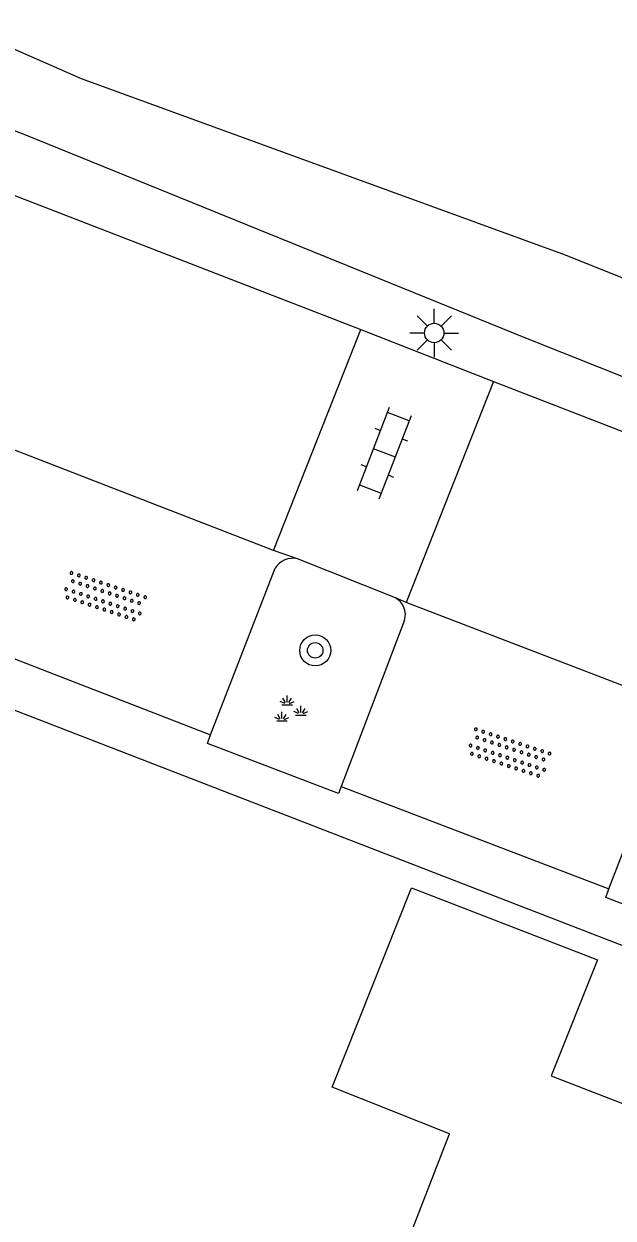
# Model space of a CAD drawing. Extents: x 136000 to 141014, y 402000 to 403500.
# Drawn here: x 139004.93 to 139020.12, y 402791.28 to 402822.06 of the extents above; entities that cross this region are included whole.
import ezdxf

# ---------------------------------------------------------------- set-up
doc = ezdxf.new("R2010")
doc.units = 0
for name, color, linetype in [('gg-bbg-hoofdgebouw', 7, 'Continuous'), ('gg-knt-verharding', 7, 'Continuous'), ('gg-knt-verharding nz', 7, 'Continuous'), ('gg-kntw-bovenkant insteek waterloop', 7, 'Continuous'), ('gt-symb-boom', 7, 'Continuous'), ('gt-symb-groenvak', 7, 'Continuous'), ('gt-symb-klinker verharding', 7, 'Continuous'), ('gt-symb-lichtmast', 7, 'Continuous'), ('gt-symb-overige verharding', 7, 'Continuous')]:
    doc.layers.add(name, color=color, linetype=linetype)

# ---------------------------------------------------------------- blocks, each defined once
blk = doc.blocks.new('gt0-OVH')
at = {"layer": 'gt-symb-overige verharding'}
for points in [[(-0.972, 0.298), (-0.967, 0.308), (-0.965, 0.319), (-0.966, 0.33), (-0.971, 0.34), (-0.978, 0.348), (-0.988, 0.353), (-0.999, 0.355), (-1.01, 0.354), (-1.02, 0.349), (-1.028, 0.342), (-1.033, 0.332), (-1.035, 0.321), (-1.034, 0.31), (-1.029, 0.3), (-1.022, 0.292), (-1.012, 0.287), (-1.001, 0.285), (-0.99, 0.286), (-0.98, 0.291)], [(-0.772, 0.298), (-0.767, 0.308), (-0.765, 0.319), (-0.766, 0.33), (-0.771, 0.34), (-0.778, 0.348), (-0.788, 0.353), (-0.799, 0.355), (-0.81, 0.354), (-0.82, 0.349), (-0.828, 0.342), (-0.833, 0.332), (-0.835, 0.321), (-0.834, 0.31), (-0.829, 0.3), (-0.822, 0.292), (-0.812, 0.287), (-0.801, 0.285), (-0.79, 0.286), (-0.78, 0.291)], [(-0.572, 0.298), (-0.567, 0.308), (-0.565, 0.319), (-0.566, 0.33), (-0.571, 0.34), (-0.578, 0.348), (-0.588, 0.353), (-0.599, 0.355), (-0.61, 0.354), (-0.62, 0.349), (-0.628, 0.342), (-0.633, 0.332), (-0.635, 0.321), (-0.634, 0.31), (-0.629, 0.3), (-0.622, 0.292), (-0.612, 0.287), (-0.601, 0.285), (-0.59, 0.286), (-0.58, 0.291)], [(-0.372, 0.298), (-0.367, 0.308), (-0.365, 0.319), (-0.366, 0.33), (-0.371, 0.34), (-0.378, 0.348), (-0.388, 0.353), (-0.399, 0.355), (-0.41, 0.354), (-0.42, 0.349), (-0.428, 0.342), (-0.433, 0.332), (-0.435, 0.321), (-0.434, 0.31), (-0.429, 0.3), (-0.422, 0.292), (-0.412, 0.287), (-0.401, 0.285), (-0.39, 0.286), (-0.38, 0.291)], [(-0.172, 0.298), (-0.167, 0.308), (-0.165, 0.319), (-0.166, 0.33), (-0.171, 0.34), (-0.178, 0.348), (-0.188, 0.353), (-0.199, 0.355), (-0.21, 0.354), (-0.22, 0.349), (-0.228, 0.342), (-0.233, 0.332), (-0.235, 0.321), (-0.234, 0.31), (-0.229, 0.3), (-0.222, 0.292), (-0.212, 0.287), (-0.201, 0.285), (-0.19, 0.286), (-0.18, 0.291)], [(0.028, 0.298), (0.033, 0.308), (0.035, 0.319), (0.034, 0.33), (0.029, 0.34), (0.022, 0.348), (0.012, 0.353), (0.001, 0.355), (-0.01, 0.354), (-0.02, 0.349), (-0.028, 0.342), (-0.033, 0.332), (-0.035, 0.321), (-0.034, 0.31), (-0.029, 0.3), (-0.022, 0.292), (-0.012, 0.287), (-0.001, 0.285), (0.01, 0.286), (0.02, 0.291)], [(0.228, 0.298), (0.233, 0.308), (0.235, 0.319), (0.234, 0.33), (0.229, 0.34), (0.222, 0.348), (0.212, 0.353), (0.201, 0.355), (0.19, 0.354), (0.18, 0.349), (0.172, 0.342), (0.167, 0.332), (0.165, 0.321), (0.166, 0.31), (0.171, 0.3), (0.178, 0.292), (0.188, 0.287), (0.199, 0.285), (0.21, 0.286), (0.22, 0.291)], [(0.428, 0.298), (0.433, 0.308), (0.435, 0.319), (0.434, 0.33), (0.429, 0.34), (0.422, 0.348), (0.412, 0.353), (0.401, 0.355), (0.39, 0.354), (0.38, 0.349), (0.372, 0.342), (0.367, 0.332), (0.365, 0.321), (0.366, 0.31), (0.371, 0.3), (0.378, 0.292), (0.388, 0.287), (0.399, 0.285), (0.41, 0.286), (0.42, 0.291)], [(0.628, 0.298), (0.633, 0.308), (0.635, 0.319), (0.634, 0.33), (0.629, 0.34), (0.622, 0.348), (0.612, 0.353), (0.601, 0.355), (0.59, 0.354), (0.58, 0.349), (0.572, 0.342), (0.567, 0.332), (0.565, 0.321), (0.566, 0.31), (0.571, 0.3), (0.578, 0.292), (0.588, 0.287), (0.599, 0.285), (0.61, 0.286), (0.62, 0.291)], [(0.828, 0.298), (0.833, 0.308), (0.835, 0.319), (0.834, 0.33), (0.829, 0.34), (0.822, 0.348), (0.812, 0.353), (0.801, 0.355), (0.79, 0.354), (0.78, 0.349), (0.772, 0.342), (0.767, 0.332), (0.765, 0.321), (0.766, 0.31), (0.771, 0.3), (0.778, 0.292), (0.788, 0.287), (0.799, 0.285), (0.81, 0.286), (0.82, 0.291)], [(1.028, 0.298), (1.033, 0.308), (1.035, 0.319), (1.034, 0.33), (1.029, 0.34), (1.022, 0.348), (1.012, 0.353), (1.001, 0.355), (0.99, 0.354), (0.98, 0.349), (0.972, 0.342), (0.967, 0.332), (0.965, 0.321), (0.966, 0.31), (0.971, 0.3), (0.978, 0.292), (0.988, 0.287), (0.999, 0.285), (1.01, 0.286), (1.02, 0.291)], [(-0.872, 0.106), (-0.867, 0.116), (-0.865, 0.126), (-0.866, 0.137), (-0.871, 0.147), (-0.878, 0.156), (-0.888, 0.161), (-0.899, 0.163), (-0.91, 0.162), (-0.92, 0.157), (-0.928, 0.15), (-0.933, 0.14), (-0.935, 0.129), (-0.934, 0.118), (-0.929, 0.108), (-0.922, 0.1), (-0.912, 0.095), (-0.901, 0.092), (-0.89, 0.094), (-0.88, 0.098)], [(-0.672, 0.106), (-0.667, 0.116), (-0.665, 0.126), (-0.666, 0.137), (-0.671, 0.147), (-0.678, 0.156), (-0.688, 0.161), (-0.699, 0.163), (-0.71, 0.162), (-0.72, 0.157), (-0.728, 0.15), (-0.733, 0.14), (-0.735, 0.129), (-0.734, 0.118), (-0.729, 0.108), (-0.722, 0.1), (-0.712, 0.095), (-0.701, 0.092), (-0.69, 0.094), (-0.68, 0.098)], [(-0.472, 0.106), (-0.467, 0.116), (-0.465, 0.126), (-0.466, 0.137), (-0.471, 0.147), (-0.478, 0.156), (-0.488, 0.161), (-0.499, 0.163), (-0.51, 0.162), (-0.52, 0.157), (-0.528, 0.15), (-0.533, 0.14), (-0.535, 0.129), (-0.534, 0.118), (-0.529, 0.108), (-0.522, 0.1), (-0.512, 0.095), (-0.501, 0.092), (-0.49, 0.094), (-0.48, 0.098)], [(-0.272, 0.106), (-0.267, 0.116), (-0.265, 0.126), (-0.266, 0.137), (-0.271, 0.147), (-0.278, 0.156), (-0.288, 0.161), (-0.299, 0.163), (-0.31, 0.162), (-0.32, 0.157), (-0.328, 0.15), (-0.333, 0.14), (-0.335, 0.129), (-0.334, 0.118), (-0.329, 0.108), (-0.322, 0.1), (-0.312, 0.095), (-0.301, 0.092), (-0.29, 0.094), (-0.28, 0.098)], [(-0.072, 0.106), (-0.067, 0.116), (-0.065, 0.126), (-0.066, 0.137), (-0.071, 0.147), (-0.078, 0.156), (-0.088, 0.161), (-0.099, 0.163), (-0.11, 0.162), (-0.12, 0.157), (-0.128, 0.15), (-0.133, 0.14), (-0.135, 0.129), (-0.134, 0.118), (-0.129, 0.108), (-0.122, 0.1), (-0.112, 0.095), (-0.101, 0.092), (-0.09, 0.094), (-0.08, 0.098)], [(0.128, 0.106), (0.133, 0.116), (0.135, 0.126), (0.134, 0.137), (0.129, 0.147), (0.122, 0.156), (0.112, 0.161), (0.101, 0.163), (0.09, 0.162), (0.08, 0.157), (0.072, 0.15), (0.067, 0.14), (0.065, 0.129), (0.066, 0.118), (0.071, 0.108), (0.078, 0.1), (0.088, 0.095), (0.099, 0.092), (0.11, 0.094), (0.12, 0.098)], [(0.328, 0.106), (0.333, 0.116), (0.335, 0.126), (0.334, 0.137), (0.329, 0.147), (0.322, 0.156), (0.312, 0.161), (0.301, 0.163), (0.29, 0.162), (0.28, 0.157), (0.272, 0.15), (0.267, 0.14), (0.265, 0.129), (0.266, 0.118), (0.271, 0.108), (0.278, 0.1), (0.288, 0.095), (0.299, 0.092), (0.31, 0.094), (0.32, 0.098)], [(0.528, 0.106), (0.533, 0.116), (0.535, 0.126), (0.534, 0.137), (0.529, 0.147), (0.522, 0.156), (0.512, 0.161), (0.501, 0.163), (0.49, 0.162), (0.48, 0.157), (0.472, 0.15), (0.467, 0.14), (0.465, 0.129), (0.466, 0.118), (0.471, 0.108), (0.478, 0.1), (0.488, 0.095), (0.499, 0.092), (0.51, 0.094), (0.52, 0.098)], [(0.728, 0.106), (0.733, 0.116), (0.735, 0.126), (0.734, 0.137), (0.729, 0.147), (0.722, 0.156), (0.712, 0.161), (0.701, 0.163), (0.69, 0.162), (0.68, 0.157), (0.672, 0.15), (0.667, 0.14), (0.665, 0.129), (0.666, 0.118), (0.671, 0.108), (0.678, 0.1), (0.688, 0.095), (0.699, 0.092), (0.71, 0.094), (0.72, 0.098)], [(0.928, 0.106), (0.933, 0.116), (0.935, 0.126), (0.934, 0.137), (0.929, 0.147), (0.922, 0.156), (0.912, 0.161), (0.901, 0.163), (0.89, 0.162), (0.88, 0.157), (0.872, 0.15), (0.867, 0.14), (0.865, 0.129), (0.866, 0.118), (0.871, 0.108), (0.878, 0.1), (0.888, 0.095), (0.899, 0.092), (0.91, 0.094), (0.92, 0.098)], [(-0.972, -0.142), (-0.967, -0.132), (-0.965, -0.121), (-0.966, -0.11), (-0.971, -0.1), (-0.978, -0.092), (-0.988, -0.087), (-0.999, -0.085), (-1.01, -0.086), (-1.02, -0.091), (-1.028, -0.098), (-1.033, -0.108), (-1.035, -0.119), (-1.034, -0.13), (-1.029, -0.14), (-1.022, -0.148), (-1.012, -0.153), (-1.001, -0.155), (-0.99, -0.154), (-0.98, -0.149)], [(-0.872, -0.334), (-0.867, -0.324), (-0.865, -0.314), (-0.866, -0.303), (-0.871, -0.293), (-0.878, -0.284), (-0.888, -0.279), (-0.899, -0.277), (-0.91, -0.278), (-0.92, -0.283), (-0.928, -0.29), (-0.933, -0.3), (-0.935, -0.311), (-0.934, -0.322), (-0.929, -0.332), (-0.922, -0.34), (-0.912, -0.345), (-0.901, -0.348), (-0.89, -0.346), (-0.88, -0.342)], [(-0.772, -0.142), (-0.767, -0.132), (-0.765, -0.121), (-0.766, -0.11), (-0.771, -0.1), (-0.778, -0.092), (-0.788, -0.087), (-0.799, -0.085), (-0.81, -0.086), (-0.82, -0.091), (-0.828, -0.098), (-0.833, -0.108), (-0.835, -0.119), (-0.834, -0.13), (-0.829, -0.14), (-0.822, -0.148), (-0.812, -0.153), (-0.801, -0.155), (-0.79, -0.154), (-0.78, -0.149)], [(-0.672, -0.334), (-0.667, -0.324), (-0.665, -0.314), (-0.666, -0.303), (-0.671, -0.293), (-0.678, -0.284), (-0.688, -0.279), (-0.699, -0.277), (-0.71, -0.278), (-0.72, -0.283), (-0.728, -0.29), (-0.733, -0.3), (-0.735, -0.311), (-0.734, -0.322), (-0.729, -0.332), (-0.722, -0.34), (-0.712, -0.345), (-0.701, -0.348), (-0.69, -0.346), (-0.68, -0.342)], [(-0.572, -0.142), (-0.567, -0.132), (-0.565, -0.121), (-0.566, -0.11), (-0.571, -0.1), (-0.578, -0.092), (-0.588, -0.087), (-0.599, -0.085), (-0.61, -0.086), (-0.62, -0.091), (-0.628, -0.098), (-0.633, -0.108), (-0.635, -0.119), (-0.634, -0.13), (-0.629, -0.14), (-0.622, -0.148), (-0.612, -0.153), (-0.601, -0.155), (-0.59, -0.154), (-0.58, -0.149)], [(-0.472, -0.334), (-0.467, -0.324), (-0.465, -0.314), (-0.466, -0.303), (-0.471, -0.293), (-0.478, -0.284), (-0.488, -0.279), (-0.499, -0.277), (-0.51, -0.278), (-0.52, -0.283), (-0.528, -0.29), (-0.533, -0.3), (-0.535, -0.311), (-0.534, -0.322), (-0.529, -0.332), (-0.522, -0.34), (-0.512, -0.345), (-0.501, -0.348), (-0.49, -0.346), (-0.48, -0.342)], [(-0.372, -0.142), (-0.367, -0.132), (-0.365, -0.121), (-0.366, -0.11), (-0.371, -0.1), (-0.378, -0.092), (-0.388, -0.087), (-0.399, -0.085), (-0.41, -0.086), (-0.42, -0.091), (-0.428, -0.098), (-0.433, -0.108), (-0.435, -0.119), (-0.434, -0.13), (-0.429, -0.14), (-0.422, -0.148), (-0.412, -0.153), (-0.401, -0.155), (-0.39, -0.154), (-0.38, -0.149)], [(-0.272, -0.334), (-0.267, -0.324), (-0.265, -0.314), (-0.266, -0.303), (-0.271, -0.293), (-0.278, -0.284), (-0.288, -0.279), (-0.299, -0.277), (-0.31, -0.278), (-0.32, -0.283), (-0.328, -0.29), (-0.333, -0.3), (-0.335, -0.311), (-0.334, -0.322), (-0.329, -0.332), (-0.322, -0.34), (-0.312, -0.345), (-0.301, -0.348), (-0.29, -0.346), (-0.28, -0.342)], [(-0.172, -0.142), (-0.167, -0.132), (-0.165, -0.121), (-0.166, -0.11), (-0.171, -0.1), (-0.178, -0.092), (-0.188, -0.087), (-0.199, -0.085), (-0.21, -0.086), (-0.22, -0.091), (-0.228, -0.098), (-0.233, -0.108), (-0.235, -0.119), (-0.234, -0.13), (-0.229, -0.14), (-0.222, -0.148), (-0.212, -0.153), (-0.201, -0.155), (-0.19, -0.154), (-0.18, -0.149)], [(-0.072, -0.334), (-0.067, -0.324), (-0.065, -0.314), (-0.066, -0.303), (-0.071, -0.293), (-0.078, -0.284), (-0.088, -0.279), (-0.099, -0.277), (-0.11, -0.278), (-0.12, -0.283), (-0.128, -0.29), (-0.133, -0.3), (-0.135, -0.311), (-0.134, -0.322), (-0.129, -0.332), (-0.122, -0.34), (-0.112, -0.345), (-0.101, -0.348), (-0.09, -0.346), (-0.08, -0.342)], [(0.028, -0.142), (0.033, -0.132), (0.035, -0.121), (0.034, -0.11), (0.029, -0.1), (0.022, -0.092), (0.012, -0.087), (0.001, -0.085), (-0.01, -0.086), (-0.02, -0.091), (-0.028, -0.098), (-0.033, -0.108), (-0.035, -0.119), (-0.034, -0.13), (-0.029, -0.14), (-0.022, -0.148), (-0.012, -0.153), (-0.001, -0.155), (0.01, -0.154), (0.02, -0.149)], [(0.128, -0.334), (0.133, -0.324), (0.135, -0.314), (0.134, -0.303), (0.129, -0.293), (0.122, -0.284), (0.112, -0.279), (0.101, -0.277), (0.09, -0.278), (0.08, -0.283), (0.072, -0.29), (0.067, -0.3), (0.065, -0.311), (0.066, -0.322), (0.071, -0.332), (0.078, -0.34), (0.088, -0.345), (0.099, -0.348), (0.11, -0.346), (0.12, -0.342)], [(0.228, -0.142), (0.233, -0.132), (0.235, -0.121), (0.234, -0.11), (0.229, -0.1), (0.222, -0.092), (0.212, -0.087), (0.201, -0.085), (0.19, -0.086), (0.18, -0.091), (0.172, -0.098), (0.167, -0.108), (0.165, -0.119), (0.166, -0.13), (0.171, -0.14), (0.178, -0.148), (0.188, -0.153), (0.199, -0.155), (0.21, -0.154), (0.22, -0.149)], [(0.328, -0.334), (0.333, -0.324), (0.335, -0.314), (0.334, -0.303), (0.329, -0.293), (0.322, -0.284), (0.312, -0.279), (0.301, -0.277), (0.29, -0.278), (0.28, -0.283), (0.272, -0.29), (0.267, -0.3), (0.265, -0.311), (0.266, -0.322), (0.271, -0.332), (0.278, -0.34), (0.288, -0.345), (0.299, -0.348), (0.31, -0.346), (0.32, -0.342)], [(0.428, -0.142), (0.433, -0.132), (0.435, -0.121), (0.434, -0.11), (0.429, -0.1), (0.422, -0.092), (0.412, -0.087), (0.401, -0.085), (0.39, -0.086), (0.38, -0.091), (0.372, -0.098), (0.367, -0.108), (0.365, -0.119), (0.366, -0.13), (0.371, -0.14), (0.378, -0.148), (0.388, -0.153), (0.399, -0.155), (0.41, -0.154), (0.42, -0.149)], [(0.528, -0.334), (0.533, -0.324), (0.535, -0.314), (0.534, -0.303), (0.529, -0.293), (0.522, -0.284), (0.512, -0.279), (0.501, -0.277), (0.49, -0.278), (0.48, -0.283), (0.472, -0.29), (0.467, -0.3), (0.465, -0.311), (0.466, -0.322), (0.471, -0.332), (0.478, -0.34), (0.488, -0.345), (0.499, -0.348), (0.51, -0.346), (0.52, -0.342)], [(0.628, -0.142), (0.633, -0.132), (0.635, -0.121), (0.634, -0.11), (0.629, -0.1), (0.622, -0.092), (0.612, -0.087), (0.601, -0.085), (0.59, -0.086), (0.58, -0.091), (0.572, -0.098), (0.567, -0.108), (0.565, -0.119), (0.566, -0.13), (0.571, -0.14), (0.578, -0.148), (0.588, -0.153), (0.599, -0.155), (0.61, -0.154), (0.62, -0.149)], [(0.728, -0.334), (0.733, -0.324), (0.735, -0.314), (0.734, -0.303), (0.729, -0.293), (0.722, -0.284), (0.712, -0.279), (0.701, -0.277), (0.69, -0.278), (0.68, -0.283), (0.672, -0.29), (0.667, -0.3), (0.665, -0.311), (0.666, -0.322), (0.671, -0.332), (0.678, -0.34), (0.688, -0.345), (0.699, -0.348), (0.71, -0.346), (0.72, -0.342)], [(0.828, -0.142), (0.833, -0.132), (0.835, -0.121), (0.834, -0.11), (0.829, -0.1), (0.822, -0.092), (0.812, -0.087), (0.801, -0.085), (0.79, -0.086), (0.78, -0.091), (0.772, -0.098), (0.767, -0.108), (0.765, -0.119), (0.766, -0.13), (0.771, -0.14), (0.778, -0.148), (0.788, -0.153), (0.799, -0.155), (0.81, -0.154), (0.82, -0.149)], [(0.928, -0.334), (0.933, -0.324), (0.935, -0.314), (0.934, -0.303), (0.929, -0.293), (0.922, -0.284), (0.912, -0.279), (0.901, -0.277), (0.89, -0.278), (0.88, -0.283), (0.872, -0.29), (0.867, -0.3), (0.865, -0.311), (0.866, -0.322), (0.871, -0.332), (0.878, -0.34), (0.888, -0.345), (0.899, -0.348), (0.91, -0.346), (0.92, -0.342)], [(1.028, -0.142), (1.033, -0.132), (1.035, -0.121), (1.034, -0.11), (1.029, -0.1), (1.022, -0.092), (1.012, -0.087), (1.001, -0.085), (0.99, -0.086), (0.98, -0.091), (0.972, -0.098), (0.967, -0.108), (0.965, -0.119), (0.966, -0.13), (0.971, -0.14), (0.978, -0.148), (0.988, -0.153), (0.999, -0.155), (1.01, -0.154), (1.02, -0.149)]]:
    blk.add_lwpolyline(points, close=True, dxfattribs=at)
blk = doc.blocks.new('gt0-KL1')
at = {"layer": 'gt-symb-klinker verharding'}
for p, q in [((-0.5, 0.3), (-0.5, 0.45)), ((0.5, 0.3), (0.5, 0.45)), ((-1.15, 0.3), (1.15, 0.3)), ((-1, -0.3), (-1, 0.3)), ((0, -0.3), (0, 0.3)), ((1, -0.3), (1, 0.3)), ((-1.15, -0.3), (1.15, -0.3)), ((-0.5, -0.45), (-0.5, -0.3)), ((0.5, -0.45), (0.5, -0.3))]:
    blk.add_line(p, q, dxfattribs=at)
blk = doc.blocks.new('gt0-LMAST')
at = {"layer": 'gt-symb-lichtmast'}
for p, q in [((-0.005, 0.246), (-0.005, 0.621)), ((-0.182, 0.173), (-0.447, 0.438)), ((0.172, 0.173), (0.437, 0.438)), ((-0.255, -0.004), (-0.63, -0.004)), ((-0.182, -0.181), (-0.447, -0.446)), ((-0.005, -0.254), (-0.005, -0.629)), ((0.437, -0.446), (0.172, -0.181)), ((0.245, -0.004), (0.62, -0.004))]:
    blk.add_line(p, q, dxfattribs=at)
blk.add_circle((-0.005, -0.004), 0.25, dxfattribs=at)
blk = doc.blocks.new('gt0-GRVAK')
at = {"layer": 'gt-symb-groenvak'}
for p, q in [((-0.091, 0.211), (-0.156, 0.322)), ((-0.047, 0.214), (-0.047, 0.393)), ((-0.004, 0.211), (0.061, 0.322)), ((-0.11, 0.189), (-0.228, 0.24)), ((-0.182, 0.153), (0.088, 0.153)), ((0.015, 0.189), (0.133, 0.24)), ((0.262, -0.052), (0.197, 0.059)), ((0.305, -0.049), (0.305, 0.13)), ((0.349, -0.052), (0.414, 0.059)), ((-0.245, -0.228), (-0.363, -0.177)), ((-0.318, -0.264), (-0.047, -0.264)), ((-0.226, -0.206), (-0.291, -0.095)), ((-0.183, -0.203), (-0.183, -0.024)), ((-0.139, -0.206), (-0.074, -0.095)), ((-0.12, -0.228), (-0.002, -0.177)), ((0.243, -0.074), (0.125, -0.023)), ((0.17, -0.11), (0.441, -0.11)), ((0.368, -0.074), (0.486, -0.023))]:
    blk.add_line(p, q, dxfattribs=at)
blk = doc.blocks.new('gt0-BOOM')
at = {"layer": 'gt-symb-boom'}
for radius in [0.4, 0.2]:
    blk.add_circle((0, 0), radius, dxfattribs=at)

msp = doc.modelspace()

# ---------------------------------------------------------------- linework, layer by layer
at = {"layer": 'gg-bbg-hoofdgebouw'}
msp.add_lwpolyline([(139014.222, 402789.115), (139015.901, 402793.452), (139012.881, 402794.652), (139014.924, 402799.794), (139019.716, 402797.932), (139018.524, 402794.949), (139026.084, 402792.011), (139023.559, 402785.501)], dxfattribs=at)
at = {"layer": 'gg-knt-verharding'}
for p, q in [((138969.652, 402831.185), (139013.62, 402814.178)), ((139011.372, 402808.481), (139013.62, 402814.178)), ((139013.62, 402814.178), (139017.039, 402812.843)), ((139017.039, 402812.843), (139014.791, 402807.141)), ((139017.039, 402812.843), (139038.583, 402804.496)), ((139011.372, 402808.481), (139004.25, 402811.242)), ((139011.989, 402808.269), (139011.372, 402808.481)), ((139014.511, 402807.263), (139011.989, 402808.269)), ((139009.749, 402803.733), (139011.413, 402808.025)), ((139014.791, 402807.141), (139014.511, 402807.263)), ((139022.274, 402804.269), (139014.791, 402807.141)), ((139014.748, 402806.688), (139013.112, 402802.4)), ((139002.106, 402805.368), (139030.152, 402794.52)), ((139020.015, 402799.766), (139021.642, 402804.008))]:
    msp.add_line(p, q, dxfattribs=at)
for points in [[(139013.112, 402802.4), (139013.045, 402802.222), (139009.665, 402803.509), (139009.749, 402803.733)], [(139022.051, 402798.951), (139021.979, 402798.756), (139019.932, 402799.539), (139020.015, 402799.766)]]:
    msp.add_lwpolyline(points, dxfattribs=at)
for centre, radius, start, end in [((139011.863, 402807.764), 0.52, 75.9978, 149.9184), ((139014.275, 402806.829), 0.494, 343.3727, 61.4276)]:
    msp.add_arc(centre, radius, start, end, dxfattribs=at)
at = {"layer": 'gg-knt-verharding nz'}
for p, q in [((139002.838, 402806.416), (139009.749, 402803.733)), ((139013.112, 402802.4), (139020.015, 402799.766))]:
    msp.add_line(p, q, dxfattribs=at)
at = {"layer": 'gg-kntw-bovenkant insteek waterloop'}
for points in [[(138979.951, 402830.354), (138980.398, 402830.608), (138981.38, 402830.546), (138993.303, 402826.417), (139006.415, 402820.649), (139018.89, 402816.108), (139029.928, 402811.681)], [(138979.528, 402829.272), (138979.287, 402828.582), (138979.929, 402828.193), (138981.606, 402827.711), (138992.188, 402824.086), (139004.977, 402819.195), (139017.819, 402813.986), (139028.457, 402809.746), (139033.045, 402807.799), (139033.938, 402808.147)]]:
    msp.add_lwpolyline(points, dxfattribs=at)

# ---------------------------------------------------------------- block references
at = {"layer": 'gt-symb-boom'}
msp.add_blockref('gt0-BOOM', (139012.444, 402805.91), dxfattribs=at)
at = {"layer": 'gt-symb-groenvak'}
msp.add_blockref('gt0-GRVAK', (139011.769, 402804.354), dxfattribs=at)
at = {"layer": 'gt-symb-klinker verharding', "rotation": 68.95425918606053}
msp.add_blockref('gt0-KL1', (139014.229, 402810.997), dxfattribs=at)
at = {"layer": 'gt-symb-lichtmast'}
msp.add_blockref('gt0-LMAST', (139015.516, 402814.093), dxfattribs=at)
at = {"layer": 'gt-symb-overige verharding'}
for p, rotation in [((139007.011, 402807.289), -18.235691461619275), ((139017.434, 402803.258), -18.235691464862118)]:
    msp.add_blockref('gt0-OVH', p, dxfattribs=dict(at, rotation=rotation))

doc.saveas('drawing.dxf')
